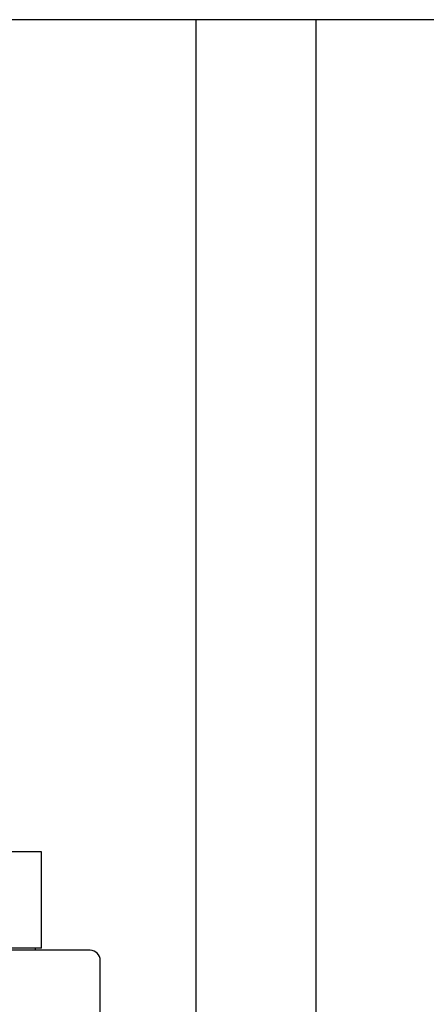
# Model space of a CAD drawing. Header units: inches. Extents: x 24 to 1128, y -69 to 748.
# Tile 292 of 656: x 371 to 376, y 602 to 613. Entities that reach past the tile are written whole.
import ezdxf

# ---------------------------------------------------------------- set-up
doc = ezdxf.new("R2010")
doc.units = ezdxf.units.IN
doc.header["$LTSCALE"] = 32
doc.header["$MEASUREMENT"] = 0
doc.layers.add('Dimension (ANSI)', color=7, linetype='Continuous', lineweight=25)
doc.layers.add('Visible (ANSI)', color=7, linetype='Continuous', lineweight=30)
doc.styles.add('Note Text (ANSI)', font='tahoma.ttf')
doc.dimstyles.new('SB Fraction-16 (ANSI)', dxfattribs={"dimscale": 32, "dimtxt": 0.125, "dimasz": 0.098425, "dimexe": 0.125, "dimexo": 0.0625, "dimgap": 0.031496, "dimtad": 0, "dimtih": 1, "dimtoh": 1, "dimdec": 4, "dimrnd": 1e-08, "dimzin": 0, "dimdsep": 46, "dimlunit": 5, "dimtxsty": 'Note Text (ANSI)', "dimcen": 0.09, "dimdle": 0.393701, "dimclrd": 256, "dimclre": 256, "dimclrt": 256, "dimadec": 0, "dimazin": 3, "dimtfac": 0.96, "dimtofl": 0, "dimtmove": 0, "dimatfit": 3, "dimfxl": 1, "dimfrac": 2, "dimtolj": 1, "dimtzin": 12, "dimlwd": -1, "dimlwe": -1, "dimarcsym": 0})

# ---------------------------------------------------------------- blocks, each defined once
blk = doc.blocks.new('*D18')
at = {"layer": 'Defpoints', "color": 0, "transparency": 16777216}
for p in [(480.281, 692.669), (328.474, 544.669), (480.281, 544.669)]:
    blk.add_point(p, dxfattribs=at)
at = {"layer": 'Dimension (ANSI)', "transparency": 16777216}
for p, q in [((478.281, 692.669), (324.474, 692.669)), ((328.474, 689.519), (328.474, 626.768)), ((328.474, 547.818), (328.474, 620.569)), ((478.281, 544.669), (324.474, 544.669))]:
    blk.add_line(p, q, dxfattribs=at)
for points in [[(327.949, 689.519), (328.999, 689.519), (328.474, 692.669)], [(327.949, 547.818), (328.999, 547.818), (328.474, 544.669)]]:
    blk.add_solid(points, dxfattribs=at)
at = {"layer": 'Dimension (ANSI)', "transparency": 16777216, "insert": (324.372, 625.76), "char_height": 4, "attachment_point": 1, "style": 'Note Text (ANSI)'}
blk.add_mtext('\\A1;148', dxfattribs=at)

msp = doc.modelspace()

# ---------------------------------------------------------------- linework, layer by layer
at = {"layer": 'Visible (ANSI)'}
for p, q in [((402.96555, 613.41853), (368.46443, 613.41853)), ((373.28063, 595.16853), (373.28063, 613.41853)), ((374.69063, 595.16853), (374.69063, 613.41853)), ((371.46563, 603.65453), (370.78063, 603.65453)), ((371.46563, 602.52453), (371.46563, 603.65453)), ((371.46563, 602.52453), (370.74805, 602.52453)), ((372.03563, 602.49853), (370.82265, 602.49853)), ((371.39677, 602.49853), (371.39677, 602.52453)), ((372.15563, 601.11853), (372.15563, 602.37853))]:
    msp.add_line(p, q, dxfattribs=at)
msp.add_arc((372.03563, 602.37853), 0.12, 0, 90, dxfattribs=at)

# ---------------------------------------------------------------- dimensions: what is measured, and where the dimension line sits
at = {"layer": 'Dimension (ANSI)'}
dim = msp.add_linear_dim(base=(328.47435, 544.66853), p1=(480.28063, 692.66853), p2=(480.28063, 544.66853), angle=90, dimstyle='SB Fraction-16 (ANSI)', override={"dimgap": 0.031496, "dimdec": 4, "dimtol": 0, "dimlim": 0, "dimtp": 0, "dimtm": 0, "dimtdec": 2, "dimatfit": 1}, dxfattribs=at)
dim.commit()
dim.dimension.update_dxf_attribs({"geometry": '*D18', "text_midpoint": (328.47435, 623.66853), "dimtype": 160})

doc.saveas('drawing.dxf')
